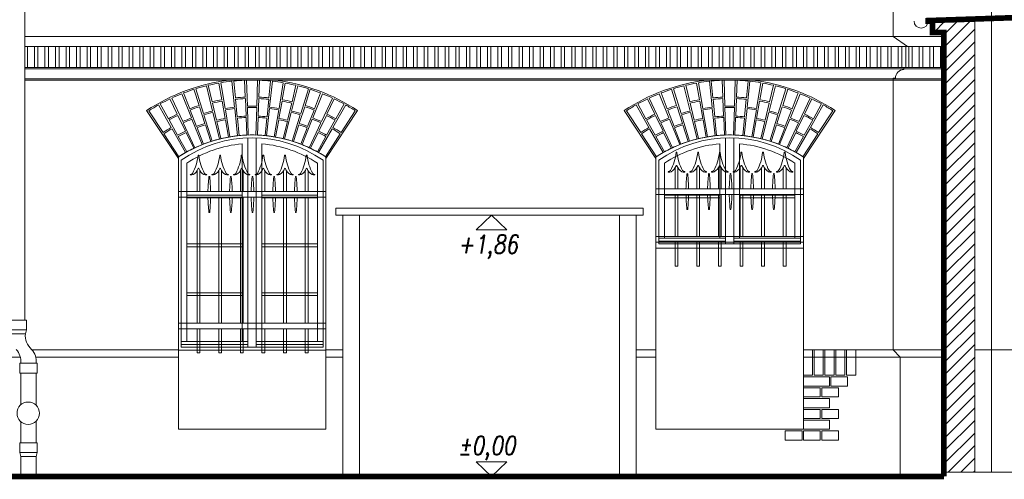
# Model space of a CAD drawing. Header units: millimetres. Extents: x 402 to 79005, y -7782 to 89952.
# Tile 388 of 426: x 47930 to 48631, y 29623 to 29950. Entities that reach past the tile are written whole.
import ezdxf

# ---------------------------------------------------------------- set-up
doc = ezdxf.new("R2010")
doc.units = ezdxf.units.MM
doc.header["$LTSCALE"] = 10
doc.linetypes.add('ACAD_ISO10W100', pattern=[18.5, 12, -3, 0.5, -3])
doc.layers.get('0').update_dxf_attribs({"lineweight": 0})
for name, color, linetype, lineweight in [('0-opisy', 1, 'Continuous', 5), ('kreski', 8, 'Continuous', 5), ('wzmiary', 1, 'ACAD_ISO10W100', 50)]:
    doc.layers.add(name, color=color, linetype=linetype, lineweight=lineweight)
doc.styles.add('ROMANS1', font='simplex.shx', dxfattribs={"width": 0.8, "oblique": 10})

msp = doc.modelspace()

# ---------------------------------------------------------------- hatches: boundary and pattern name
h = msp.add_hatch()
h.set_pattern_fill('ANSI31', color=256, scale=2, style=0)
h.set_pattern_definition([(45, (56540.826, 19680.1706), (-4.490128, 4.490128), [])])
h.paths.add_polyline_path([(48610.176, 29949.213), (48580.136, 29949.213), (48580.136, 29941.213), (48588.176, 29941.213), (48588.176, 29628.213), (48610.176, 29628.213)])
at = {"layer": 'kreski'}
h = msp.add_hatch(dxfattribs=at)
h.set_pattern_fill('ANSI32', color=8, scale=20, angle=45, style=0)
h.set_pattern_definition([(90, (45698.195, 31769.518), (-7.5, 1e-15), []), (90, (45700.695, 31772.018), (-7.5, 1e-15), [])])
h.paths.add_polyline_path([(48588.176, 29931.213), (47933.862, 29931.213), (47933.862, 29916.213), (48588.176, 29916.213)])

# ---------------------------------------------------------------- linework, layer by layer
at = {"color": 7}
for p, q in [((48622.179, 31236.193), (48622.179, 29950.198)), ((48266.113, 29811.213), (48307.514, 29811.213)), ((48266.113, 29625.213), (48307.514, 29625.213))]:
    msp.add_line(p, q, dxfattribs=at)
for p, q in [((47933.862, 29938.213), (48588.176, 29938.213)), ((47933.862, 29931.213), (48588.176, 29931.213)), ((47933.862, 29916.213), (48588.176, 29916.213)), ((47933.862, 29915.213), (48588.176, 29915.213)), ((47933.862, 29908.213), (48588.176, 29908.213)), ((47933.862, 29907.213), (48588.176, 29907.213)), ((48043.176, 29658.813), (48043.176, 29852.539)), ((48148.176, 29658.813), (48148.176, 29852.543)), ((48383.176, 29658.813), (48383.176, 29852.543)), ((48488.176, 29658.813), (48488.176, 29852.543)), ((48383.176, 29787.686), (48488.176, 29787.686)), ((47934.965, 29736.356), (47922.565, 29736.356)), ((47934.965, 29736.356), (47934.965, 29729.478)), ((47934.965, 29729.478), (47922.565, 29729.478)), ((47934.965, 29729.478), (47934.265, 29726.814)), ((47934.265, 29726.814), (47923.265, 29726.814)), ((48043.176, 29715.213), (47939.127, 29715.213)), ((48043.176, 29715.209), (48148.176, 29715.209)), ((48160.176, 29715.213), (48148.176, 29715.213)), ((48383.176, 29715.213), (48369.176, 29715.213)), ((48588.176, 29715.213), (48488.176, 29715.213)), ((47930.673, 29710.213), (47640.172, 29710.213)), ((48043.176, 29710.213), (47941.673, 29710.213)), ((48160.176, 29710.213), (48148.176, 29710.213)), ((48383.176, 29710.213), (48369.176, 29710.213)), ((48588.176, 29710.213), (48488.176, 29710.213)), ((47930.952, 29705.802), (47930.252, 29705.802)), ((47930.252, 29705.802), (47930.252, 29698.802)), ((47941.952, 29705.802), (47930.952, 29705.802)), ((47941.952, 29705.802), (47942.652, 29705.802)), ((47942.652, 29705.802), (47942.652, 29698.802)), ((47942.652, 29698.802), (47930.252, 29698.802)), ((47930.952, 29698.802), (47930.952, 29676.136)), ((47941.952, 29698.802), (47941.952, 29675.856)), ((47930.952, 29664.254), (47930.952, 29649.181)), ((47941.952, 29664.534), (47941.952, 29649.181)), ((48148.176, 29658.813), (48043.176, 29658.813)), ((48488.176, 29658.813), (48383.176, 29658.813)), ((47930.952, 29649.181), (47930.252, 29649.181)), ((47930.252, 29649.181), (47930.252, 29642.181)), ((47941.952, 29649.181), (47930.952, 29649.181)), ((47941.952, 29649.181), (47942.652, 29649.181)), ((47942.652, 29649.181), (47942.652, 29642.181)), ((47930.252, 29642.181), (47930.952, 29639.517)), ((47942.652, 29642.181), (47930.252, 29642.181)), ((47930.952, 29639.517), (47930.952, 29625.213)), ((47941.952, 29639.517), (47930.952, 29639.517)), ((47942.652, 29642.181), (47941.952, 29639.517)), ((47941.952, 29639.517), (47941.952, 29625.213)), ((48588.176, 29625.213), (48588.176, 29628.213)), ((48588.176, 29628.213), (49454.651, 29628.213))]:
    msp.add_line(p, q)
for points in [[(47933.862, 29736.356), (47933.862, 31274.02), (47981.421, 31316.804), (47981.421, 31330.51)], [(48557.176, 29625.213), (48557.176, 29710.213), (48552.176, 29715.213), (48552.176, 29908.713)], [(48056.508, 29842.844), (48056.508, 29827.882), (48058.508, 29827.882), (48058.508, 29842.844)], [(48071.908, 29842.844), (48071.908, 29827.882), (48073.908, 29827.882), (48073.908, 29842.844)], [(48087.308, 29842.844), (48087.308, 29827.882), (48089.308, 29827.882), (48089.308, 29842.844)], [(48102.708, 29842.844), (48102.708, 29827.882), (48104.708, 29827.882), (48104.708, 29842.844)], [(48118.108, 29842.844), (48118.108, 29827.882), (48120.108, 29827.882), (48120.108, 29842.844)], [(48133.508, 29842.844), (48133.508, 29827.882), (48135.508, 29827.882), (48135.508, 29842.844)], [(48396.838, 29844.865), (48396.838, 29829.903), (48398.838, 29829.903), (48398.838, 29844.865)], [(48412.238, 29844.865), (48412.238, 29829.903), (48414.238, 29829.903), (48414.238, 29844.865)], [(48427.638, 29844.865), (48427.638, 29829.903), (48429.638, 29829.903), (48429.638, 29844.865)], [(48443.038, 29844.865), (48443.038, 29829.903), (48445.038, 29829.903), (48445.038, 29844.865)], [(48458.438, 29844.865), (48458.438, 29829.903), (48460.438, 29829.903), (48460.438, 29844.865)], [(48473.838, 29844.865), (48473.838, 29829.903), (48475.838, 29829.903), (48475.838, 29844.865)], [(48148.176, 29827.882), (48043.176, 29827.882)], [(48488.506, 29829.903), (48383.506, 29829.903)], [(48043.176, 29823.882), (48148.176, 29823.882)], [(48056.508, 29734.225), (48056.508, 29823.882), (48058.508, 29823.882), (48058.508, 29734.225)], [(48071.908, 29734.225), (48071.908, 29823.882), (48073.908, 29823.882), (48073.908, 29734.225)], [(48087.308, 29734.225), (48087.308, 29823.882), (48089.308, 29823.882), (48089.308, 29734.225)], [(48102.708, 29734.225), (48102.708, 29823.882), (48104.708, 29823.882), (48104.708, 29734.225)], [(48118.108, 29734.225), (48118.108, 29823.882), (48120.108, 29823.882), (48120.108, 29734.225)], [(48133.508, 29734.225), (48133.508, 29823.882), (48135.508, 29823.882), (48135.508, 29734.225)], [(48383.506, 29825.903), (48488.506, 29825.903)], [(48396.838, 29795.923), (48396.838, 29825.903), (48398.838, 29825.903), (48398.838, 29795.923)], [(48412.238, 29795.923), (48412.238, 29825.903), (48414.238, 29825.903), (48414.238, 29795.923)], [(48427.638, 29795.923), (48427.638, 29825.903), (48429.638, 29825.903), (48429.638, 29795.923)], [(48443.038, 29795.923), (48443.038, 29825.903), (48445.038, 29825.903), (48445.038, 29795.923)], [(48458.438, 29795.923), (48458.438, 29825.903), (48460.438, 29825.903), (48460.438, 29795.923)], [(48473.838, 29795.923), (48473.838, 29825.903), (48475.838, 29825.903), (48475.838, 29795.923)], [(48398.838, 29816.566), (48398.838, 29810.923)], [(48414.238, 29816.566), (48414.238, 29810.923)], [(48429.638, 29816.566), (48429.638, 29810.923)], [(48445.038, 29816.566), (48445.038, 29810.923)], [(48460.438, 29816.566), (48460.438, 29810.923)], [(48475.838, 29816.566), (48475.838, 29810.923)], [(48488.506, 29795.923), (48383.506, 29795.923)], [(48383.506, 29791.923), (48488.506, 29791.923)], [(48148.176, 29734.225), (48043.176, 29734.225)], [(48043.176, 29730.225), (48148.176, 29730.225)]]:
    msp.add_lwpolyline(points)
for points, format in [([(49453.651, 31240.693, 4, 4, 0), (49453.651, 31236.193, 4, 4, 0), (49454.651, 31236.193, 4, 4, 0), (49454.651, 30287.594, 4, 4, 0), (49454.651, 30022.713, 4, 4, 0), (49446.651, 30020.213, 4, 4, 0), (49447.151, 30018.213, 4, 4, 0), (49448.651, 30018.213, 4, 4, 0), (49448.651, 30012.213, 4, 4, 0), (49449.651, 30012.213, 4, 4, 0), (49449.651, 30011.213, 4, 4, -0.4142136), (49453.651, 30007.213, 4, 4, 0), (49454.651, 30007.213, 4, 4, 0), (49454.651, 29979.296, 4, 4, 0), (48576.964, 29949.6, 4, 4, 0), (48576.964, 29949.213, 4, 4, 0), (48580.136, 29949.213, 4, 4, 0), (48580.136, 29941.213, 4, 4, 0), (48588.176, 29941.213, 4, 4, 0), (48588.176, 29625.213, 0, 0, 0)], "xyseb"), ([(48552.176, 29938.213), (48552.176, 30007.213), (48553.176, 30007.213, -0.4142136), (48557.176, 30011.213), (48557.176, 30012.213), (48558.176, 30012.213), (48558.176, 30018.213), (48559.676, 30018.213), (48560.176, 30020.213), (48552.176, 30022.713), (48552.176, 31236.193)], "xyb"), ([(48552.176, 29907.213), (48552.176, 29908.713), (48553.676, 29908.713, -0.4142136), (48559.676, 29914.713), (48559.676, 29916.213), (48561.176, 29916.213), (48561.176, 29931.213), (48562.176, 29931.213), (48552.176, 29938.213)], "xyb"), ([(48392.165, 29841.795, 0.1761102), (48393.949, 29842.086, 0.1811253), (48397.538, 29846.328, -0.704113), (48398.138, 29846.328, 0.1811253), (48401.727, 29842.086, 0.1761102), (48403.512, 29841.795, 0.9264366), (48403.512, 29842.189, -0.1869504), (48402.131, 29842.849, -0.0967849), (48398.138, 29855.69, 0.8969549), (48397.538, 29855.69, -0.0967849), (48393.545, 29842.849, -0.1869504), (48392.165, 29842.189, 0.9264366), (48392.165, 29841.795, 0.1761102), (48393.949, 29842.086, 0.1811253), (48397.538, 29846.328, -0.704113), (48398.138, 29846.328, 0.1811253), (48401.727, 29842.086, 0.1761102), (48403.512, 29841.795)], "xyb"), ([(48407.565, 29841.795, 0.1761102), (48409.349, 29842.086, 0.1811253), (48412.938, 29846.328, -0.704113), (48413.538, 29846.328, 0.1811253), (48417.127, 29842.086, 0.1761102), (48418.912, 29841.795, 0.9264366), (48418.912, 29842.189, -0.1869504), (48417.531, 29842.849, -0.0967849), (48413.538, 29855.69, 0.8969549), (48412.938, 29855.69, -0.0967849), (48408.945, 29842.849, -0.1869504), (48407.565, 29842.189, 0.9264366), (48407.565, 29841.795, 0.1761102), (48409.349, 29842.086, 0.1811253), (48412.938, 29846.328, -0.704113), (48413.538, 29846.328, 0.1811253), (48417.127, 29842.086, 0.1761102), (48418.912, 29841.795)], "xyb"), ([(48422.965, 29841.795, 0.1761102), (48424.749, 29842.086, 0.1811253), (48428.338, 29846.328, -0.704113), (48428.938, 29846.328, 0.1811253), (48432.527, 29842.086, 0.1761102), (48434.312, 29841.795, 0.9264366), (48434.312, 29842.189, -0.1869504), (48432.931, 29842.849, -0.0967849), (48428.938, 29855.69, 0.8969549), (48428.338, 29855.69, -0.0967849), (48424.345, 29842.849, -0.1869504), (48422.965, 29842.189, 0.9264366), (48422.965, 29841.795, 0.1761102), (48424.749, 29842.086, 0.1811253), (48428.338, 29846.328, -0.704113), (48428.938, 29846.328, 0.1811253), (48432.527, 29842.086, 0.1761102), (48434.312, 29841.795)], "xyb"), ([(48438.365, 29841.795, 0.1761102), (48440.149, 29842.086, 0.1811253), (48443.738, 29846.328, -0.704113), (48444.338, 29846.328, 0.1811253), (48447.927, 29842.086, 0.1761102), (48449.712, 29841.795, 0.9264366), (48449.712, 29842.189, -0.1869504), (48448.331, 29842.849, -0.0967849), (48444.338, 29855.69, 0.8969549), (48443.738, 29855.69, -0.0967849), (48439.745, 29842.849, -0.1869504), (48438.365, 29842.189, 0.9264366), (48438.365, 29841.795, 0.1761102), (48440.149, 29842.086, 0.1811253), (48443.738, 29846.328, -0.704113), (48444.338, 29846.328, 0.1811253), (48447.927, 29842.086, 0.1761102), (48449.712, 29841.795)], "xyb"), ([(48453.765, 29841.795, 0.1761102), (48455.549, 29842.086, 0.1811253), (48459.138, 29846.328, -0.704113), (48459.738, 29846.328, 0.1811253), (48463.327, 29842.086, 0.1761102), (48465.112, 29841.795, 0.9264366), (48465.112, 29842.189, -0.1869504), (48463.731, 29842.849, -0.0967849), (48459.738, 29855.69, 0.8969549), (48459.138, 29855.69, -0.0967849), (48455.145, 29842.849, -0.1869504), (48453.765, 29842.189, 0.9264366), (48453.765, 29841.795, 0.1761102), (48455.549, 29842.086, 0.1811253), (48459.138, 29846.328, -0.704113), (48459.738, 29846.328, 0.1811253), (48463.327, 29842.086, 0.1761102), (48465.112, 29841.795)], "xyb"), ([(48469.165, 29841.795, 0.1761102), (48470.949, 29842.086, 0.1811253), (48474.538, 29846.328, -0.704113), (48475.138, 29846.328, 0.1811253), (48478.727, 29842.086, 0.1761102), (48480.512, 29841.795, 0.9264366), (48480.512, 29842.189, -0.1869504), (48479.131, 29842.849, -0.0967849), (48475.138, 29855.69, 0.8969549), (48474.538, 29855.69, -0.0967849), (48470.545, 29842.849, -0.1869504), (48469.165, 29842.189, 0.9264366), (48469.165, 29841.795, 0.1761102), (48470.949, 29842.086, 0.1811253), (48474.538, 29846.328, -0.704113), (48475.138, 29846.328, 0.1811253), (48478.727, 29842.086, 0.1761102), (48480.512, 29841.795)], "xyb"), ([(48051.834, 29839.774, 0.1761102), (48053.618, 29840.065, 0.1811253), (48057.208, 29844.307, -0.704113), (48057.808, 29844.307, 0.1811253), (48061.397, 29840.065, 0.1761102), (48063.181, 29839.774, 0.9264366), (48063.181, 29840.168, -0.1869504), (48061.801, 29840.828, -0.0967849), (48057.808, 29853.669, 0.8969549), (48057.208, 29853.669, -0.0967849), (48053.214, 29840.828, -0.1869504), (48051.834, 29840.168, 0.9264366), (48051.834, 29839.774, 0.1761102), (48053.618, 29840.065, 0.1811253), (48057.208, 29844.307, -0.704113), (48057.808, 29844.307, 0.1811253), (48061.397, 29840.065, 0.1761102), (48063.181, 29839.774)], "xyb"), ([(48067.234, 29839.774, 0.1761102), (48069.018, 29840.065, 0.1811253), (48072.608, 29844.307, -0.704113), (48073.208, 29844.307, 0.1811253), (48076.797, 29840.065, 0.1761102), (48078.581, 29839.774, 0.9264366), (48078.581, 29840.168, -0.1869504), (48077.201, 29840.828, -0.0967849), (48073.208, 29853.669, 0.8969549), (48072.608, 29853.669, -0.0967849), (48068.614, 29840.828, -0.1869504), (48067.234, 29840.168, 0.9264366), (48067.234, 29839.774, 0.1761102), (48069.018, 29840.065, 0.1811253), (48072.608, 29844.307, -0.704113), (48073.208, 29844.307, 0.1811253), (48076.797, 29840.065, 0.1761102), (48078.581, 29839.774)], "xyb"), ([(48082.634, 29839.774, 0.1761102), (48084.418, 29840.065, 0.1811253), (48088.008, 29844.307, -0.704113), (48088.608, 29844.307, 0.1811253), (48092.197, 29840.065, 0.1761102), (48093.981, 29839.774, 0.9264366), (48093.981, 29840.168, -0.1869504), (48092.601, 29840.828, -0.0967849), (48088.608, 29853.669, 0.8969549), (48088.008, 29853.669, -0.0967849), (48084.014, 29840.828, -0.1869504), (48082.634, 29840.168, 0.9264366), (48082.634, 29839.774, 0.1761102), (48084.418, 29840.065, 0.1811253), (48088.008, 29844.307, -0.704113), (48088.608, 29844.307, 0.1811253), (48092.197, 29840.065, 0.1761102), (48093.981, 29839.774)], "xyb"), ([(48098.034, 29839.774, 0.1761102), (48099.818, 29840.065, 0.1811253), (48103.408, 29844.307, -0.704113), (48104.008, 29844.307, 0.1811253), (48107.597, 29840.065, 0.1761102), (48109.381, 29839.774, 0.9264366), (48109.381, 29840.168, -0.1869504), (48108.001, 29840.828, -0.0967849), (48104.008, 29853.669, 0.8969549), (48103.408, 29853.669, -0.0967849), (48099.414, 29840.828, -0.1869504), (48098.034, 29840.168, 0.9264366), (48098.034, 29839.774, 0.1761102), (48099.818, 29840.065, 0.1811253), (48103.408, 29844.307, -0.704113), (48104.008, 29844.307, 0.1811253), (48107.597, 29840.065, 0.1761102), (48109.381, 29839.774)], "xyb"), ([(48113.434, 29839.774, 0.1761102), (48115.218, 29840.065, 0.1811253), (48118.808, 29844.307, -0.704113), (48119.408, 29844.307, 0.1811253), (48122.997, 29840.065, 0.1761102), (48124.781, 29839.774, 0.9264366), (48124.781, 29840.168, -0.1869504), (48123.401, 29840.828, -0.0967849), (48119.408, 29853.669, 0.8969549), (48118.808, 29853.669, -0.0967849), (48114.814, 29840.828, -0.1869504), (48113.434, 29840.168, 0.9264366), (48113.434, 29839.774, 0.1761102), (48115.218, 29840.065, 0.1811253), (48118.808, 29844.307, -0.704113), (48119.408, 29844.307, 0.1811253), (48122.997, 29840.065, 0.1761102), (48124.781, 29839.774)], "xyb"), ([(48128.834, 29839.774, 0.1761102), (48130.618, 29840.065, 0.1811253), (48134.208, 29844.307, -0.704113), (48134.808, 29844.307, 0.1811253), (48138.397, 29840.065, 0.1761102), (48140.181, 29839.774, 0.9264366), (48140.181, 29840.168, -0.1869504), (48138.801, 29840.828, -0.0967849), (48134.808, 29853.669, 0.8969549), (48134.208, 29853.669, -0.0967849), (48130.214, 29840.828, -0.1869504), (48128.834, 29840.168, 0.9264366), (48128.834, 29839.774, 0.1761102), (48130.618, 29840.065, 0.1811253), (48134.208, 29844.307, -0.704113), (48134.808, 29844.307, 0.1811253), (48138.397, 29840.065, 0.1761102), (48140.181, 29839.774)], "xyb"), ([(48064.231, 29827.882, -0.0177874), (48064.886, 29838.421, -0.9088741), (48065.486, 29838.421, -0.0177874), (48066.14, 29827.882, -0.0177874)], "xyb"), ([(48079.631, 29827.882, -0.0177874), (48080.286, 29838.421, -0.9088741), (48080.886, 29838.421, -0.0177874), (48081.54, 29827.882, -0.0177874)], "xyb"), ([(48095.031, 29827.882, -0.0177874), (48095.686, 29838.421, -0.9088741), (48096.286, 29838.421, -0.0177874), (48096.94, 29827.882, -0.0177874)], "xyb"), ([(48110.431, 29827.882, -0.0177874), (48111.086, 29838.421, -0.9088741), (48111.686, 29838.421, -0.0177874), (48112.34, 29827.882, -0.0177874)], "xyb"), ([(48125.831, 29827.882, -0.0177874), (48126.486, 29838.421, -0.9088741), (48127.086, 29838.421, -0.0177874), (48127.74, 29827.882, -0.0177874)], "xyb"), ([(48404.562, 29829.903, -0.0177874), (48405.216, 29840.442, -0.9088741), (48405.816, 29840.442, -0.0177874), (48406.471, 29829.903, -0.0177874)], "xyb"), ([(48419.962, 29829.903, -0.0177874), (48420.616, 29840.442, -0.9088741), (48421.216, 29840.442, -0.0177874), (48421.871, 29829.903, -0.0177874)], "xyb"), ([(48435.362, 29829.903, -0.0177874), (48436.016, 29840.442, -0.9088741), (48436.616, 29840.442, -0.0177874), (48437.271, 29829.903, -0.0177874)], "xyb"), ([(48450.762, 29829.903, -0.0177874), (48451.416, 29840.442, -0.9088741), (48452.016, 29840.442, -0.0177874), (48452.671, 29829.903, -0.0177874)], "xyb"), ([(48466.162, 29829.903, -0.0177874), (48466.816, 29840.442, -0.9088741), (48467.416, 29840.442, -0.0177874), (48468.071, 29829.903, -0.0177874)], "xyb"), ([(48064.231, 29823.882, 0.0177874), (48064.886, 29813.343, 0.9088741), (48065.486, 29813.343, 0.0177874), (48066.14, 29823.882, 0.0177874)], "xyb"), ([(48079.631, 29823.882, 0.0177874), (48080.286, 29813.343, 0.9088741), (48080.886, 29813.343, 0.0177874), (48081.54, 29823.882, 0.0177874)], "xyb"), ([(48095.031, 29823.882, 0.0177874), (48095.686, 29813.343, 0.9088741), (48096.286, 29813.343, 0.0177874), (48096.94, 29823.882, 0.0177874)], "xyb"), ([(48110.431, 29823.882, 0.0177874), (48111.086, 29813.343, 0.9088741), (48111.686, 29813.343, 0.0177874), (48112.34, 29823.882, 0.0177874)], "xyb"), ([(48125.831, 29823.882, 0.0177874), (48126.486, 29813.343, 0.9088741), (48127.086, 29813.343, 0.0177874), (48127.74, 29823.882, 0.0177874)], "xyb"), ([(48404.562, 29825.903, 0.0177874), (48405.216, 29815.365, 0.9088741), (48405.816, 29815.365, 0.0177874), (48406.471, 29825.903, 0.0177874)], "xyb"), ([(48419.962, 29825.903, 0.0177874), (48420.616, 29815.365, 0.9088741), (48421.216, 29815.365, 0.0177874), (48421.871, 29825.903, 0.0177874)], "xyb"), ([(48435.362, 29825.903, 0.0177874), (48436.016, 29815.365, 0.9088741), (48436.616, 29815.365, 0.0177874), (48437.271, 29825.903, 0.0177874)], "xyb"), ([(48450.762, 29825.903, 0.0177874), (48451.416, 29815.365, 0.9088741), (48452.016, 29815.365, 0.0177874), (48452.671, 29825.903, 0.0177874)], "xyb"), ([(48466.162, 29825.903, 0.0177874), (48466.816, 29815.365, 0.9088741), (48467.416, 29815.365, 0.0177874), (48468.071, 29825.903, 0.0177874)], "xyb")]:
    msp.add_lwpolyline(points, format=format)
for points in [[(48580.136, 29949.213), (48580.136, 29941.213), (48588.176, 29941.213), (48588.176, 29628.213), (48610.176, 29628.213), (48610.176, 29949.213)], [(48155.176, 29816.213), (48374.176, 29816.213), (48374.176, 29811.213), (48155.176, 29811.213)], [(48172.176, 29625.213), (48160.176, 29625.213), (48160.176, 29811.213), (48172.176, 29811.213)], [(48369.176, 29625.213), (48357.176, 29625.213), (48357.176, 29811.213), (48369.176, 29811.213)], [(48398.838, 29774.923), (48396.838, 29774.923), (48396.838, 29791.923), (48398.838, 29791.923)], [(48414.238, 29774.923), (48412.238, 29774.923), (48412.238, 29791.923), (48414.238, 29791.923)], [(48429.638, 29774.923), (48427.638, 29774.923), (48427.638, 29791.923), (48429.638, 29791.923)], [(48445.038, 29774.923), (48443.038, 29774.923), (48443.038, 29791.923), (48445.038, 29791.923)], [(48460.438, 29774.923), (48458.438, 29774.923), (48458.438, 29791.923), (48460.438, 29791.923)], [(48475.838, 29774.923), (48473.838, 29774.923), (48473.838, 29791.923), (48475.838, 29791.923)], [(48058.508, 29713.225), (48056.508, 29713.225), (48056.508, 29730.225), (48058.508, 29730.225)], [(48073.908, 29713.225), (48071.908, 29713.225), (48071.908, 29730.225), (48073.908, 29730.225)], [(48089.308, 29713.225), (48087.308, 29713.225), (48087.308, 29730.225), (48089.308, 29730.225)], [(48104.708, 29713.225), (48102.708, 29713.225), (48102.708, 29730.225), (48104.708, 29730.225)], [(48120.108, 29713.225), (48118.108, 29713.225), (48118.108, 29730.225), (48120.108, 29730.225)], [(48135.508, 29713.225), (48133.508, 29713.225), (48133.508, 29730.225), (48135.508, 29730.225)]]:
    msp.add_lwpolyline(points, close=True)
at = {"color": 8}
for points in [[(48045.176, 29717.209), (48045.176, 29850.18, -0.3174035), (48146.176, 29850.18), (48146.176, 29717.209)], [(48385.176, 29790.686), (48385.176, 29850.184, -0.3174035), (48486.176, 29850.184), (48486.176, 29790.686)], [(48088.676, 29721.209), (48088.676, 29861.915, 0.1272393), (48049.176, 29848.076), (48049.176, 29721.209)], [(48102.676, 29721.209), (48102.676, 29861.915, -0.1272393), (48142.176, 29848.076), (48142.176, 29721.209)], [(48428.676, 29794.686), (48428.676, 29861.919, 0.1272393), (48389.176, 29848.08), (48389.176, 29794.686)], [(48442.676, 29794.686), (48442.676, 29861.919, -0.1272393), (48482.176, 29848.08), (48482.176, 29794.686)]]:
    msp.add_lwpolyline(points, format="xyb", close=True, dxfattribs=at)
for points in [[(48092.676, 29866.157), (48092.676, 29717.209), (48098.676, 29717.209), (48098.676, 29866.157)], [(48432.676, 29866.161), (48432.676, 29790.686), (48438.676, 29790.686), (48438.676, 29866.161)]]:
    msp.add_lwpolyline(points, dxfattribs=at)
for points in [[(48088.676, 29823.418), (48049.176, 29823.418), (48049.176, 29825.418), (48088.676, 29825.418)], [(48102.676, 29823.418), (48142.176, 29823.418), (48142.176, 29825.418), (48102.676, 29825.418)], [(48428.676, 29823.422), (48389.176, 29823.422), (48389.176, 29825.422), (48428.676, 29825.422)], [(48442.676, 29823.422), (48482.176, 29823.422), (48482.176, 29825.422), (48442.676, 29825.422)], [(48385.176, 29792.686), (48432.676, 29792.686), (48432.676, 29794.686), (48385.176, 29794.686)], [(48438.676, 29792.686), (48486.176, 29792.686), (48486.176, 29794.686), (48438.676, 29794.686)], [(48088.676, 29788.682), (48049.176, 29788.682), (48049.176, 29790.682), (48088.676, 29790.682)], [(48102.676, 29788.682), (48142.176, 29788.682), (48142.176, 29790.682), (48102.676, 29790.682)], [(48088.676, 29753.945), (48049.176, 29753.945), (48049.176, 29755.945), (48088.676, 29755.945)], [(48102.676, 29753.945), (48142.176, 29753.945), (48142.176, 29755.945), (48102.676, 29755.945)], [(48045.176, 29719.209), (48092.676, 29719.209), (48092.676, 29721.209), (48045.176, 29721.209)], [(48098.676, 29719.209), (48146.176, 29719.209), (48146.176, 29721.209), (48098.676, 29721.209)]]:
    msp.add_lwpolyline(points, close=True, dxfattribs=at)
at = {"color": 1}
for points in [[(48396.838, 29810.923), (48396.838, 29816.566)], [(48412.238, 29810.923), (48412.238, 29816.566)], [(48427.638, 29810.923), (48427.638, 29816.566)], [(48443.038, 29810.923), (48443.038, 29816.566)], [(48458.438, 29810.923), (48458.438, 29816.566)], [(48473.838, 29810.923), (48473.838, 29816.566)]]:
    msp.add_lwpolyline(points, dxfattribs=at)
at = {"const_width": 4}
msp.add_lwpolyline([(46515.165, 29625.213), (48588.176, 29625.213)], dxfattribs=at)
msp.add_circle((47936.304, 29670.195), 7.997)
for centre, radius, start, end in [((48571.964, 29949.213), 5, 180, 0), ((48095.679, 29772.431), 95.78, 56.763472, 123.240962), ((48435.676, 29772.412), 95.798, 56.7681, 123.2319), ((47947.225, 29725.536), 13.023, 174.37034, 229.177304), ((47918.649, 29707.239), 12.387, 353.338077, 42.969788), ((47929.649, 29707.239), 12.387, 353.338077, 42.969788)]:
    msp.add_arc(centre, radius, start, end)
at = {"layer": '0-opisy', "color": 8}
for p, q in [((48622.179, 29950.198), (48622.179, 29628.213)), ((48610.176, 29715.213), (49454.651, 29715.213))]:
    msp.add_line(p, q, dxfattribs=at)
at = {"layer": 'kreski'}
for p, q in [((48072.093, 29905.134), (48074.192, 29893.319)), ((48076.519, 29887.124), (48073.471, 29905.371)), ((48081.202, 29906.433), (48083.189, 29888.04)), ((48083.758, 29894.633), (48082.593, 29906.576)), ((48090.379, 29907.109), (48090.851, 29895.118)), ((48091.777, 29907.156), (48092.312, 29888.664)), ((48099.574, 29907.156), (48099.039, 29888.664)), ((48100.972, 29907.109), (48100.5, 29895.118)), ((48107.593, 29894.633), (48108.758, 29906.576)), ((48110.149, 29906.433), (48108.162, 29888.04)), ((48114.833, 29887.124), (48117.881, 29905.371)), ((48119.259, 29905.134), (48117.159, 29893.319)), ((48412.093, 29905.134), (48414.192, 29893.319)), ((48416.519, 29887.124), (48413.471, 29905.371)), ((48421.202, 29906.433), (48423.189, 29888.04)), ((48423.758, 29894.633), (48422.593, 29906.576)), ((48430.379, 29907.109), (48430.851, 29895.118)), ((48431.777, 29907.156), (48432.312, 29888.664)), ((48439.574, 29907.156), (48439.039, 29888.664)), ((48440.972, 29907.109), (48440.5, 29895.118)), ((48447.593, 29894.633), (48448.758, 29906.576)), ((48450.149, 29906.433), (48448.162, 29888.04)), ((48454.833, 29887.124), (48457.881, 29905.371)), ((48459.259, 29905.134), (48457.159, 29893.319)), ((48045.59, 29897.561), (48052.465, 29880.386)), ((48051.235, 29886.888), (48046.891, 29898.074)), ((48054.245, 29900.687), (48057.934, 29889.268)), ((48061.082, 29883.448), (48055.578, 29901.11)), ((48063.093, 29903.215), (48067.565, 29885.264)), ((48067.232, 29891.873), (48064.452, 29903.546)), ((48128.258, 29903.215), (48123.786, 29885.264)), ((48124.12, 29891.873), (48126.9, 29903.546)), ((48130.269, 29883.448), (48135.773, 29901.11)), ((48137.106, 29900.687), (48133.417, 29889.268)), ((48145.761, 29897.561), (48138.886, 29880.386)), ((48140.116, 29886.888), (48144.46, 29898.074)), ((48385.59, 29897.561), (48392.465, 29880.386)), ((48391.235, 29886.888), (48386.891, 29898.074)), ((48394.245, 29900.687), (48397.934, 29889.268)), ((48401.082, 29883.448), (48395.578, 29901.11)), ((48403.093, 29903.215), (48407.565, 29885.264)), ((48407.232, 29891.873), (48404.452, 29903.546)), ((48468.258, 29903.215), (48463.786, 29885.264)), ((48464.12, 29891.873), (48466.9, 29903.546)), ((48470.269, 29883.448), (48475.773, 29901.11)), ((48477.106, 29900.687), (48473.417, 29889.268)), ((48485.761, 29897.561), (48478.886, 29880.386)), ((48480.116, 29886.888), (48484.46, 29898.074)), ((48037.169, 29893.852), (48042.378, 29883.042)), ((48046.289, 29877.704), (48038.432, 29894.453)), ((48070.359, 29878.74), (48067.463, 29890.9)), ((48074.367, 29892.334), (48076.554, 29880.027)), ((48085.068, 29881.197), (48083.855, 29893.638)), ((48090.89, 29894.119), (48091.381, 29881.628)), ((48100.461, 29894.119), (48099.97, 29881.628)), ((48106.283, 29881.197), (48107.496, 29893.638)), ((48116.984, 29892.334), (48114.797, 29880.027)), ((48120.992, 29878.74), (48123.888, 29890.9)), ((48145.062, 29877.704), (48152.919, 29894.453)), ((48154.182, 29893.852), (48148.973, 29883.042)), ((48377.169, 29893.852), (48382.378, 29883.042)), ((48386.289, 29877.704), (48378.432, 29894.453)), ((48410.359, 29878.74), (48407.463, 29890.9)), ((48414.367, 29892.334), (48416.554, 29880.027)), ((48425.068, 29881.197), (48423.855, 29893.638)), ((48430.89, 29894.119), (48431.381, 29881.628)), ((48440.461, 29894.119), (48439.97, 29881.628)), ((48446.283, 29881.197), (48447.496, 29893.638)), ((48456.984, 29892.334), (48454.797, 29880.027)), ((48460.992, 29878.74), (48463.888, 29890.9)), ((48485.062, 29877.704), (48492.919, 29894.453)), ((48494.182, 29893.852), (48488.973, 29883.042)), ((48020.542, 29885.531), (48043.176, 29851.46)), ((48032.34, 29869.951), (48022.264, 29885.466)), ((48029.021, 29889.577), (48038.17, 29873.498)), ((48036.066, 29879.772), (48030.24, 29890.262)), ((48056.121, 29874.303), (48051.597, 29885.956)), ((48058.241, 29888.317), (48062.084, 29876.422)), ((48067.807, 29884.294), (48072.521, 29865.372)), ((48079.896, 29866.904), (48076.683, 29886.138)), ((48083.296, 29887.046), (48085.39, 29867.659)), ((48092.341, 29887.665), (48092.905, 29868.173)), ((48099.01, 29887.665), (48098.446, 29868.173)), ((48108.055, 29887.046), (48105.961, 29867.659)), ((48111.455, 29866.904), (48114.668, 29886.138)), ((48123.544, 29884.294), (48118.83, 29865.372)), ((48133.11, 29888.317), (48129.268, 29876.422)), ((48135.23, 29874.303), (48139.755, 29885.956)), ((48170.809, 29885.531), (48148.176, 29851.46)), ((48162.331, 29889.577), (48153.182, 29873.498)), ((48155.286, 29879.772), (48161.112, 29890.262)), ((48159.011, 29869.951), (48169.087, 29885.466)), ((48360.542, 29885.531), (48383.176, 29851.46)), ((48372.34, 29869.951), (48362.264, 29885.466)), ((48369.021, 29889.577), (48378.17, 29873.498)), ((48376.066, 29879.772), (48370.24, 29890.262)), ((48396.121, 29874.303), (48391.597, 29885.956)), ((48398.241, 29888.317), (48402.084, 29876.422)), ((48407.807, 29884.294), (48412.521, 29865.372)), ((48419.896, 29866.904), (48416.683, 29886.138)), ((48423.296, 29887.046), (48425.39, 29867.659)), ((48432.341, 29887.665), (48432.905, 29868.173)), ((48439.01, 29887.665), (48438.446, 29868.173)), ((48448.055, 29887.046), (48445.961, 29867.659)), ((48451.455, 29866.904), (48454.668, 29886.138)), ((48463.544, 29884.294), (48458.83, 29865.372)), ((48473.11, 29888.317), (48469.268, 29876.422)), ((48475.23, 29874.303), (48479.755, 29885.956)), ((48510.809, 29885.531), (48488.176, 29851.46)), ((48502.331, 29889.577), (48493.182, 29873.498)), ((48495.286, 29879.772), (48501.112, 29890.262)), ((48499.011, 29869.951), (48509.087, 29885.466)), ((48042.62, 29867.969), (48036.551, 29878.897)), ((48042.812, 29882.141), (48048.238, 29870.88)), ((48054.996, 29859.145), (48046.714, 29876.799)), ((48052.837, 29879.458), (48060.083, 29861.354)), ((48067.181, 29863.876), (48061.379, 29882.493)), ((48073.486, 29865.607), (48070.591, 29877.767)), ((48076.729, 29879.042), (48078.916, 29866.735)), ((48086.379, 29867.761), (48085.165, 29880.202)), ((48091.421, 29880.629), (48091.912, 29868.139)), ((48099.931, 29880.629), (48099.439, 29868.139)), ((48104.972, 29867.761), (48106.186, 29880.202)), ((48114.622, 29879.042), (48112.435, 29866.735)), ((48117.865, 29865.607), (48120.761, 29877.767)), ((48124.171, 29863.876), (48129.972, 29882.493)), ((48138.515, 29879.458), (48131.268, 29861.354)), ((48136.355, 29859.145), (48144.637, 29876.799)), ((48148.539, 29882.141), (48143.113, 29870.88)), ((48148.731, 29867.969), (48154.8, 29878.897)), ((48382.62, 29867.969), (48376.551, 29878.897)), ((48382.812, 29882.141), (48388.238, 29870.88)), ((48394.996, 29859.145), (48386.714, 29876.799)), ((48392.837, 29879.458), (48400.083, 29861.354)), ((48407.181, 29863.876), (48401.379, 29882.493)), ((48413.486, 29865.607), (48410.591, 29877.767)), ((48416.729, 29879.042), (48418.916, 29866.735)), ((48426.379, 29867.761), (48425.165, 29880.202)), ((48431.421, 29880.629), (48431.912, 29868.139)), ((48439.931, 29880.629), (48439.439, 29868.139)), ((48444.972, 29867.761), (48446.186, 29880.202)), ((48454.622, 29879.042), (48452.435, 29866.735)), ((48457.865, 29865.607), (48460.761, 29877.767)), ((48464.171, 29863.876), (48469.972, 29882.493)), ((48478.515, 29879.458), (48471.268, 29861.354)), ((48476.355, 29859.145), (48484.637, 29876.799)), ((48488.539, 29882.141), (48483.113, 29870.88)), ((48488.731, 29867.969), (48494.8, 29878.897)), ((48038.664, 29872.629), (48048.308, 29855.68)), ((48048.672, 29869.979), (48054.098, 29858.718)), ((48061.007, 29861.719), (48056.483, 29873.371)), ((48062.391, 29875.47), (48066.233, 29863.575)), ((48128.96, 29875.47), (48125.118, 29863.575)), ((48130.344, 29861.719), (48134.868, 29873.371)), ((48142.679, 29869.979), (48137.253, 29858.718)), ((48152.687, 29872.629), (48143.043, 29855.68)), ((48378.664, 29872.629), (48388.308, 29855.68)), ((48388.672, 29869.979), (48394.098, 29858.718)), ((48401.007, 29861.719), (48396.483, 29873.371)), ((48402.391, 29875.47), (48406.233, 29863.575)), ((48468.96, 29875.47), (48465.118, 29863.575)), ((48470.344, 29861.719), (48474.868, 29873.371)), ((48482.679, 29869.979), (48477.253, 29858.718)), ((48492.687, 29872.629), (48483.043, 29855.68)), ((48043.506, 29852.758), (48032.885, 29869.112)), ((48049.174, 29856.167), (48043.105, 29867.095)), ((48142.177, 29856.167), (48148.246, 29867.095)), ((48147.845, 29852.758), (48158.466, 29869.112)), ((48383.506, 29852.758), (48372.885, 29869.112)), ((48389.174, 29856.167), (48383.105, 29867.095)), ((48482.177, 29856.167), (48488.246, 29867.095)), ((48487.845, 29852.758), (48498.466, 29869.112))]:
    msp.add_line(p, q, dxfattribs=at)
for points in [[(48488.176, 29715.213), (48488.176, 29697.213), (48494.676, 29697.213), (48494.676, 29715.213)], [(48495.856, 29715.213), (48495.856, 29697.213), (48502.356, 29697.213), (48502.356, 29715.213)], [(48503.536, 29715.213), (48503.536, 29697.213), (48510.036, 29697.213), (48510.036, 29715.213)], [(48511.216, 29715.213), (48511.216, 29697.213), (48517.716, 29697.213), (48517.716, 29715.213)], [(48518.896, 29715.213), (48518.896, 29697.213), (48525.396, 29697.213), (48525.396, 29715.213)], [(48488.176, 29689.533), (48506.676, 29689.533), (48506.676, 29696.033), (48488.176, 29696.033)], [(48519.676, 29689.533), (48507.676, 29689.533), (48507.676, 29696.033), (48519.676, 29696.033)], [(48500.176, 29681.853), (48488.176, 29681.853), (48488.176, 29688.353), (48500.176, 29688.353)], [(48513.176, 29681.853), (48501.176, 29681.853), (48501.176, 29688.353), (48513.176, 29688.353)], [(48488.176, 29674.173), (48506.676, 29674.173), (48506.676, 29680.673), (48488.176, 29680.673)], [(48500.176, 29666.493), (48488.176, 29666.493), (48488.176, 29672.993), (48500.176, 29672.993)], [(48513.176, 29666.493), (48501.176, 29666.493), (48501.176, 29672.993), (48513.176, 29672.993)], [(48488.176, 29658.813), (48506.676, 29658.813), (48506.676, 29665.313), (48488.176, 29665.313)], [(48487.176, 29651.133), (48475.176, 29651.133), (48475.176, 29657.633), (48487.176, 29657.633)], [(48500.176, 29651.133), (48488.176, 29651.133), (48488.176, 29657.633), (48500.176, 29657.633)], [(48513.176, 29651.133), (48501.176, 29651.133), (48501.176, 29657.633), (48513.176, 29657.633)]]:
    msp.add_lwpolyline(points, close=True, dxfattribs=at)
for centre, radius, start, end in [((48095.676, 29772.432), 135.781, 96.958003, 123.596744), ((48095.676, 29772.432), 134.781, 100.077073, 103.395096), ((48095.676, 29772.432), 134.781, 96.164573, 99.482596), ((48095.676, 29772.432), 134.781, 92.252073, 95.570096), ((48095.676, 29772.432), 134.781, 88.342404, 91.657596), ((48095.676, 29772.432), 134.781, 84.429904, 87.747927), ((48095.676, 29772.432), 134.781, 80.517404, 83.835427), ((48095.676, 29772.432), 135.781, 56.403256, 83.041997), ((48095.676, 29772.432), 134.781, 76.604904, 79.922927), ((48435.676, 29772.432), 135.781, 96.958003, 123.596744), ((48435.676, 29772.432), 134.781, 100.077073, 103.395096), ((48435.676, 29772.432), 134.781, 96.164573, 99.482596), ((48435.676, 29772.432), 134.781, 92.252073, 95.570096), ((48435.676, 29772.432), 134.781, 88.342404, 91.657596), ((48435.676, 29772.432), 134.781, 84.429904, 87.747927), ((48435.676, 29772.432), 134.781, 80.517404, 83.835427), ((48435.676, 29772.432), 135.781, 56.403256, 83.041997), ((48435.676, 29772.432), 134.781, 76.604904, 79.922927), ((48095.676, 29772.432), 134.781, 111.814573, 115.132596), ((48095.676, 29772.432), 134.781, 107.902073, 111.220096), ((48095.676, 29772.432), 134.781, 103.989573, 107.307596), ((48095.676, 29772.432), 134.781, 72.692404, 76.010427), ((48095.676, 29772.432), 134.781, 68.779904, 72.097927), ((48095.676, 29772.432), 134.781, 64.867404, 68.185427), ((48435.676, 29772.432), 134.781, 111.814573, 115.132596), ((48435.676, 29772.432), 134.781, 107.902073, 111.220096), ((48435.676, 29772.432), 134.781, 103.989573, 107.307596), ((48435.676, 29772.432), 134.781, 72.692404, 76.010427), ((48435.676, 29772.432), 134.781, 68.779904, 72.097927), ((48435.676, 29772.432), 134.781, 64.867404, 68.185427), ((48095.676, 29772.432), 134.781, 115.727073, 119.045096), ((48095.676, 29772.432), 122.781, 100.077073, 103.395096), ((48095.676, 29772.432), 121.781, 100.077073, 103.395096), ((48095.676, 29772.432), 122.781, 92.252073, 95.570096), ((48095.676, 29772.432), 121.781, 92.252073, 95.570096), ((48095.676, 29772.432), 121.781, 84.429904, 87.747927), ((48095.676, 29772.432), 122.781, 84.429904, 87.747927), ((48095.676, 29772.432), 121.781, 76.604904, 79.922927), ((48095.676, 29772.432), 122.781, 76.604904, 79.922927), ((48095.676, 29772.432), 134.781, 60.954904, 64.272927), ((48435.676, 29772.432), 134.781, 115.727073, 119.045096), ((48435.676, 29772.432), 122.781, 100.077073, 103.395096), ((48435.676, 29772.432), 121.781, 100.077073, 103.395096), ((48435.676, 29772.432), 122.781, 92.252073, 95.570096), ((48435.676, 29772.432), 121.781, 92.252073, 95.570096), ((48435.676, 29772.432), 121.781, 84.429904, 87.747927), ((48435.676, 29772.432), 122.781, 84.429904, 87.747927), ((48435.676, 29772.432), 121.781, 76.604904, 79.922927), ((48435.676, 29772.432), 122.781, 76.604904, 79.922927), ((48435.676, 29772.432), 134.781, 60.954904, 64.272927), ((48095.676, 29772.432), 134.781, 119.639573, 123.002266), ((48095.676, 29772.432), 122.781, 107.902073, 111.220096), ((48095.676, 29772.432), 121.781, 107.902073, 111.220096), ((48095.676, 29772.432), 116.281, 103.989573, 107.307596), ((48095.676, 29772.432), 115.281, 103.989573, 107.307596), ((48095.676, 29772.432), 116.281, 96.164573, 99.482596), ((48095.676, 29772.432), 115.281, 96.164573, 99.482596), ((48095.676, 29772.432), 116.281, 88.342404, 91.657596), ((48095.676, 29772.432), 115.281, 88.342404, 91.657596), ((48095.676, 29772.432), 115.281, 80.517404, 83.835427), ((48095.676, 29772.432), 116.281, 80.517404, 83.835427), ((48095.676, 29772.432), 115.281, 72.692404, 76.010427), ((48095.676, 29772.432), 116.281, 72.692404, 76.010427), ((48095.676, 29772.432), 121.781, 68.779904, 72.097927), ((48095.676, 29772.432), 122.781, 68.779904, 72.097927), ((48095.676, 29772.432), 134.781, 56.997734, 60.360427), ((48435.676, 29772.432), 134.781, 119.639573, 123.002266), ((48435.676, 29772.432), 122.781, 107.902073, 111.220096), ((48435.676, 29772.432), 121.781, 107.902073, 111.220096), ((48435.676, 29772.432), 116.281, 103.989573, 107.307596), ((48435.676, 29772.432), 115.281, 103.989573, 107.307596), ((48435.676, 29772.432), 116.281, 96.164573, 99.482596), ((48435.676, 29772.432), 115.281, 96.164573, 99.482596), ((48435.676, 29772.432), 116.281, 88.342404, 91.657596), ((48435.676, 29772.432), 115.281, 88.342404, 91.657596), ((48435.676, 29772.432), 115.281, 80.517404, 83.835427), ((48435.676, 29772.432), 116.281, 80.517404, 83.835427), ((48435.676, 29772.432), 115.281, 72.692404, 76.010427), ((48435.676, 29772.432), 116.281, 72.692404, 76.010427), ((48435.676, 29772.432), 121.781, 68.779904, 72.097927), ((48435.676, 29772.432), 122.781, 68.779904, 72.097927), ((48435.676, 29772.432), 134.781, 56.997734, 60.360427), ((48095.676, 29772.432), 122.781, 115.727073, 119.045096), ((48095.676, 29772.432), 121.781, 115.727073, 119.045096), ((48095.676, 29772.432), 116.281, 111.814573, 115.132596), ((48095.676, 29772.432), 115.281, 111.814573, 115.132596), ((48095.676, 29772.432), 109.281, 107.902073, 111.220096), ((48095.676, 29772.432), 109.281, 100.077073, 103.395096), ((48095.676, 29772.432), 108.281, 100.077073, 103.395096), ((48095.676, 29772.432), 109.281, 92.252073, 95.570096), ((48095.676, 29772.432), 108.281, 92.252073, 95.570096), ((48095.676, 29772.432), 108.281, 84.429904, 87.747927), ((48095.676, 29772.432), 109.281, 84.429904, 87.747927), ((48095.676, 29772.432), 108.281, 76.604904, 79.922927), ((48095.676, 29772.432), 109.281, 76.604904, 79.922927), ((48095.676, 29772.432), 109.281, 68.779904, 72.097927), ((48095.676, 29772.432), 115.281, 64.867404, 68.185427), ((48095.676, 29772.432), 116.281, 64.867404, 68.185427), ((48095.676, 29772.432), 121.781, 60.954904, 64.272927), ((48095.676, 29772.432), 122.781, 60.954904, 64.272927), ((48435.676, 29772.432), 122.781, 115.727073, 119.045096), ((48435.676, 29772.432), 121.781, 115.727073, 119.045096), ((48435.676, 29772.432), 116.281, 111.814573, 115.132596), ((48435.676, 29772.432), 115.281, 111.814573, 115.132596), ((48435.676, 29772.432), 109.281, 107.902073, 111.220096), ((48435.676, 29772.432), 109.281, 100.077073, 103.395096), ((48435.676, 29772.432), 108.281, 100.077073, 103.395096), ((48435.676, 29772.432), 109.281, 92.252073, 95.570096), ((48435.676, 29772.432), 108.281, 92.252073, 95.570096), ((48435.676, 29772.432), 108.281, 84.429904, 87.747927), ((48435.676, 29772.432), 109.281, 84.429904, 87.747927), ((48435.676, 29772.432), 108.281, 76.604904, 79.922927), ((48435.676, 29772.432), 109.281, 76.604904, 79.922927), ((48435.676, 29772.432), 109.281, 68.779904, 72.097927), ((48435.676, 29772.432), 115.281, 64.867404, 68.185427), ((48435.676, 29772.432), 116.281, 64.867404, 68.185427), ((48435.676, 29772.432), 121.781, 60.954904, 64.272927), ((48435.676, 29772.432), 122.781, 60.954904, 64.272927), ((48095.676, 29772.432), 116.281, 119.639573, 123.002266), ((48095.676, 29772.432), 115.281, 119.639573, 123.002266), ((48095.676, 29772.432), 109.281, 115.727073, 119.045096), ((48095.676, 29772.432), 108.281, 115.727073, 119.045096), ((48095.676, 29772.432), 108.281, 107.902073, 111.220096), ((48095.676, 29772.432), 108.281, 68.779904, 72.097927), ((48095.676, 29772.432), 108.281, 60.954904, 64.272927), ((48095.676, 29772.432), 109.281, 60.954904, 64.272927), ((48095.676, 29772.432), 115.281, 56.997734, 60.360427), ((48095.676, 29772.432), 116.281, 56.997734, 60.360427), ((48435.676, 29772.432), 116.281, 119.639573, 123.002266), ((48435.676, 29772.432), 115.281, 119.639573, 123.002266), ((48435.676, 29772.432), 109.281, 115.727073, 119.045096), ((48435.676, 29772.432), 108.281, 115.727073, 119.045096), ((48435.676, 29772.432), 108.281, 107.902073, 111.220096), ((48435.676, 29772.432), 108.281, 68.779904, 72.097927), ((48435.676, 29772.432), 108.281, 60.954904, 64.272927), ((48435.676, 29772.432), 109.281, 60.954904, 64.272927), ((48435.676, 29772.432), 115.281, 56.997734, 60.360427), ((48435.676, 29772.432), 116.281, 56.997734, 60.360427), ((48095.676, 29772.432), 95.781, 107.902073, 111.220096), ((48095.676, 29772.432), 95.781, 103.989573, 107.307596), ((48095.676, 29772.432), 95.781, 100.077073, 103.395096), ((48095.676, 29772.432), 95.781, 96.164573, 99.482596), ((48095.676, 29772.432), 95.781, 92.252073, 95.570096), ((48095.676, 29772.432), 95.781, 88.342404, 91.657596), ((48095.676, 29772.432), 95.781, 84.429904, 87.747927), ((48095.676, 29772.432), 95.781, 80.517404, 83.835427), ((48095.676, 29772.432), 95.781, 76.604904, 79.922927), ((48095.676, 29772.432), 95.781, 72.692404, 76.010427), ((48095.676, 29772.432), 95.781, 68.779904, 72.097927), ((48435.676, 29772.432), 95.781, 107.902073, 111.220096), ((48435.676, 29772.432), 95.781, 103.989573, 107.307596), ((48435.676, 29772.432), 95.781, 100.077073, 103.395096), ((48435.676, 29772.432), 95.781, 96.164573, 99.482596), ((48435.676, 29772.432), 95.781, 92.252073, 95.570096), ((48435.676, 29772.432), 95.781, 88.342404, 91.657596), ((48435.676, 29772.432), 95.781, 84.429904, 87.747927), ((48435.676, 29772.432), 95.781, 80.517404, 83.835427), ((48435.676, 29772.432), 95.781, 76.604904, 79.922927), ((48435.676, 29772.432), 95.781, 72.692404, 76.010427), ((48435.676, 29772.432), 95.781, 68.779904, 72.097927), ((48095.676, 29772.432), 95.781, 119.639573, 123.002266), ((48095.676, 29772.432), 95.781, 115.727073, 119.045096), ((48095.676, 29772.432), 95.781, 111.814573, 115.132596), ((48095.676, 29772.432), 95.781, 64.867404, 68.185427), ((48095.676, 29772.432), 95.781, 60.954904, 64.272927), ((48095.676, 29772.432), 95.781, 56.997734, 60.360427), ((48435.676, 29772.432), 95.781, 119.639573, 123.002266), ((48435.676, 29772.432), 95.781, 115.727073, 119.045096), ((48435.676, 29772.432), 95.781, 111.814573, 115.132596), ((48435.676, 29772.432), 95.781, 64.867404, 68.185427), ((48435.676, 29772.432), 95.781, 60.954904, 64.272927), ((48435.676, 29772.432), 95.781, 56.997734, 60.360427)]:
    msp.add_arc(centre, radius, start, end, dxfattribs=at)
at = {"layer": 'wzmiary', "color": 7, "linetype": 'Continuous', "lineweight": 9, "ltscale": 100}
for points in [[(48255.222, 29800.8), (48266.113, 29811.213), (48277.004, 29800.8), (48255.222, 29800.8)], [(48255.222, 29635.625), (48266.113, 29625.213), (48277.004, 29635.625), (48255.222, 29635.625)]]:
    msp.add_lwpolyline(points, dxfattribs=at)

# ---------------------------------------------------------------- texts
at = {"layer": 'wzmiary', "color": 7, "linetype": 'Continuous', "lineweight": 9, "ltscale": 100, "char_height": 13, "width": 242.53427, "attachment_point": 1, "style": 'ROMANS1'}
for s, insert in [('+1,86', (48242.158, 29796.944)), ('%%P0,00', (48242.158, 29653.767))]:
    msp.add_mtext(s, dxfattribs=dict(at, insert=insert))

doc.saveas('drawing.dxf')
